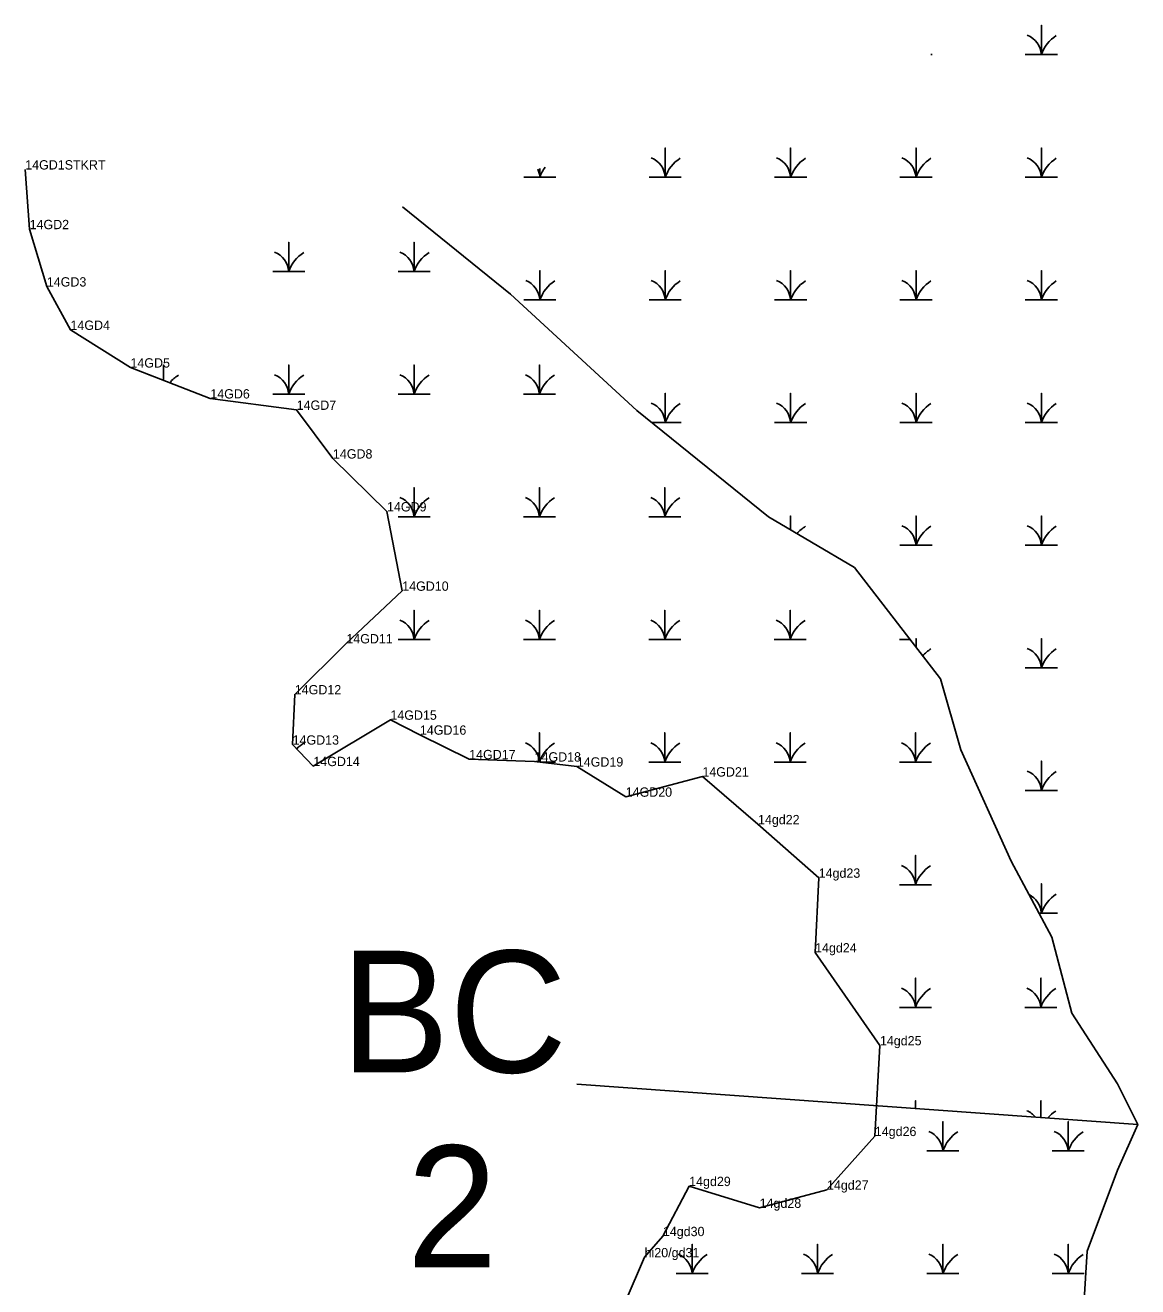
# Model space of a CAD drawing. Extents: x 2072529 to 2268796, y 436423 to 470397.
# Drawn here: x 2259530 to 2260127, y 442318 to 442995 of the extents above; entities that cross this region are included whole.
import ezdxf

# ---------------------------------------------------------------- set-up
doc = ezdxf.new("R2010")
doc.units = 0
for name, color, linetype in [('Default', 7, 'Continuous'), ('Exist Environmental Wetland Boundary', 7, 'Continuous'), ('Exist Environmental Wetland Boundary Cogo Comment', 7, 'Continuous'), ('Exist Environmental Wetland Boundary Cogo Point CELL', 7, 'Continuous'), ('Exist Hydro Jurisdictional Stream or Body of Water NEU Mitigable', 7, 'Continuous'), ('Exist Hydro Swamp or Marsh', 7, 'Continuous')]:
    doc.layers.add(name, color=color, linetype=linetype)

msp = doc.modelspace()

# ---------------------------------------------------------------- linework, layer by layer
at = {"layer": 'Default'}
msp.add_line((2259826.11, 442426.93), (2260127.02, 442405.29), dxfattribs=at)
at = {"layer": 'Exist Environmental Wetland Boundary'}
msp.add_lwpolyline([(2259852.01, 442309.96), (2259862.45, 442334.04), (2259872.26, 442345.37), (2259886.36, 442372.23), (2259924.15, 442360.54), (2259960.29, 442370.25), (2259985.96, 442399.06), (2259988.7, 442447.72), (2259953.91, 442497.54), (2259955.83, 442537.62), (2259923.28, 442566.33), (2259893.44, 442591.93), (2259852.29, 442581.09), (2259826.1, 442597.26), (2259803.43, 442599.97), (2259768.33, 442601.23), (2259741.9, 442614.36), (2259726.07, 442622.38), (2259684.73, 442597.52), (2259673.61, 442609.05), (2259674.79, 442636.02), (2259702.43, 442663.35), (2259732.43, 442691.58), (2259724.24, 442734.15), (2259695.24, 442762.52), (2259675.79, 442788.65), (2259629.47, 442794.74), (2259586.62, 442811.33), (2259554.46, 442831.54), (2259541.78, 442854.79), (2259532.52, 442885.57), (2259530.17, 442917.58)], dxfattribs=at)
at = {"layer": 'Exist Environmental Wetland Boundary Cogo Point CELL'}
for p, q in [((2259530.17, 442917.58), (2259530.17, 442917.58)), ((2259532.52, 442885.57), (2259532.52, 442885.57)), ((2259541.78, 442854.79), (2259541.78, 442854.79)), ((2259554.46, 442831.54), (2259554.46, 442831.54)), ((2259586.62, 442811.33), (2259586.62, 442811.33)), ((2259629.47, 442794.74), (2259629.47, 442794.74)), ((2259675.79, 442788.65), (2259675.79, 442788.65)), ((2259695.24, 442762.52), (2259695.24, 442762.52)), ((2259724.24, 442734.15), (2259724.24, 442734.15)), ((2259732.43, 442691.58), (2259732.43, 442691.58)), ((2259702.43, 442663.35), (2259702.43, 442663.35)), ((2259674.79, 442636.02), (2259674.79, 442636.02)), ((2259726.07, 442622.38), (2259726.07, 442622.38)), ((2259741.9, 442614.36), (2259741.9, 442614.36)), ((2259673.61, 442609.05), (2259673.61, 442609.05)), ((2259684.73, 442597.52), (2259684.73, 442597.52)), ((2259768.33, 442601.23), (2259768.33, 442601.23)), ((2259803.43, 442599.97), (2259803.43, 442599.97)), ((2259826.1, 442597.26), (2259826.1, 442597.26)), ((2259893.44, 442591.93), (2259893.44, 442591.93)), ((2259852.29, 442581.09), (2259852.29, 442581.09)), ((2259923.28, 442566.33), (2259923.28, 442566.33)), ((2259955.83, 442537.62), (2259955.83, 442537.62)), ((2259953.91, 442497.54), (2259953.91, 442497.54)), ((2259988.7, 442447.72), (2259988.7, 442447.72)), ((2259985.96, 442399.06), (2259985.96, 442399.06)), ((2259886.36, 442372.23), (2259886.36, 442372.23)), ((2259960.29, 442370.25), (2259960.29, 442370.25)), ((2259924.15, 442360.54), (2259924.15, 442360.54)), ((2259872.26, 442345.37), (2259872.26, 442345.37)), ((2259862.45, 442334.04), (2259862.45, 442334.04))]:
    msp.add_line(p, q, dxfattribs=at)
at = {"layer": 'Exist Hydro Jurisdictional Stream or Body of Water NEU Mitigable'}
msp.add_lwpolyline([(2259732.57, 442897.63), (2259790.46, 442850.73), (2259858.31, 442788.26), (2259928.88, 442731.22), (2259975.02, 442704.06), (2260021.17, 442644.31), (2260032.02, 442606.28), (2260059.16, 442546.53), (2260080.88, 442505.79), (2260091.73, 442465.04), (2260116.16, 442427.02), (2260127.02, 442405.29), (2260116.16, 442380.85), (2260099.88, 442337.39), (2260097.16, 442293.93)], dxfattribs=at)
at = {"layer": 'Exist Hydro Swamp or Marsh'}
for points in [[(2260066.7, 442979.2), (2260075.3, 442979.2), (2260075.3, 442994.98), (2260075.3, 442979.2), (2260083.9, 442979.2)], [(2260016.04, 442979.2), (2260016.65, 442979.2)], [(2259864.95, 442913.4), (2259873.55, 442913.4), (2259873.55, 442929.18), (2259873.55, 442913.4), (2259882.15, 442913.4)], [(2259932.2, 442913.4), (2259940.8, 442913.4), (2259940.8, 442929.18), (2259940.8, 442913.4), (2259949.4, 442913.4)], [(2259999.45, 442913.4), (2260008.05, 442913.4), (2260008.05, 442929.18), (2260008.05, 442913.4), (2260016.65, 442913.4)], [(2260066.7, 442913.4), (2260075.3, 442913.4), (2260075.3, 442929.18), (2260075.3, 442913.4), (2260083.9, 442913.4)], [(2259797.7, 442913.4), (2259806.3, 442913.4), (2259806.3, 442918.04)], [(2259806.3, 442918.04), (2259806.3, 442913.4), (2259814.9, 442913.4)], [(2259662.94, 442862.8), (2259671.54, 442862.8), (2259671.54, 442878.58), (2259671.54, 442862.8), (2259680.14, 442862.8)], [(2259730.19, 442862.8), (2259738.79, 442862.8), (2259738.79, 442878.58), (2259738.79, 442862.8), (2259747.39, 442862.8)], [(2259797.7, 442847.6), (2259806.3, 442847.6), (2259806.3, 442863.38), (2259806.3, 442847.6), (2259814.9, 442847.6)], [(2259864.95, 442847.6), (2259873.55, 442847.6), (2259873.55, 442863.38), (2259873.55, 442847.6), (2259882.15, 442847.6)], [(2259932.2, 442847.6), (2259940.8, 442847.6), (2259940.8, 442863.38), (2259940.8, 442847.6), (2259949.4, 442847.6)], [(2259999.45, 442847.6), (2260008.05, 442847.6), (2260008.05, 442863.38), (2260008.05, 442847.6), (2260016.65, 442847.6)], [(2260066.7, 442847.6), (2260075.3, 442847.6), (2260075.3, 442863.38), (2260075.3, 442847.6), (2260083.9, 442847.6)], [(2259604.29, 442804.49), (2259604.29, 442812.78), (2259604.29, 442804.49)], [(2259662.94, 442797), (2259671.54, 442797), (2259671.54, 442812.78), (2259671.54, 442797), (2259680.14, 442797)], [(2259730.19, 442797), (2259738.79, 442797), (2259738.79, 442812.78), (2259738.79, 442797), (2259747.39, 442797)], [(2259797.44, 442797), (2259806.04, 442797), (2259806.04, 442812.78), (2259806.04, 442797), (2259814.64, 442797)], [(2259866.31, 442781.8), (2259873.55, 442781.8), (2259873.55, 442797.58), (2259873.55, 442781.8), (2259882.15, 442781.8)], [(2259932.2, 442781.8), (2259940.8, 442781.8), (2259940.8, 442797.58), (2259940.8, 442781.8), (2259949.4, 442781.8)], [(2259999.45, 442781.8), (2260008.05, 442781.8), (2260008.05, 442797.58), (2260008.05, 442781.8), (2260016.65, 442781.8)], [(2260066.7, 442781.8), (2260075.3, 442781.8), (2260075.3, 442797.58), (2260075.3, 442781.8), (2260083.9, 442781.8)], [(2259730.19, 442731.2), (2259738.79, 442731.2), (2259738.79, 442746.98), (2259738.79, 442731.2), (2259747.39, 442731.2)], [(2259797.44, 442731.2), (2259806.04, 442731.2), (2259806.04, 442746.98), (2259806.04, 442731.2), (2259814.64, 442731.2)], [(2259864.69, 442731.2), (2259873.29, 442731.2), (2259873.29, 442746.98), (2259873.29, 442731.2), (2259881.89, 442731.2)], [(2259940.8, 442724.2), (2259940.8, 442731.78), (2259940.8, 442724.2)], [(2259999.45, 442716), (2260008.05, 442716), (2260008.05, 442731.78), (2260008.05, 442716), (2260016.65, 442716)], [(2260066.7, 442716), (2260075.3, 442716), (2260075.3, 442731.78), (2260075.3, 442716), (2260083.9, 442716)], [(2259730.19, 442665.4), (2259738.79, 442665.4), (2259738.79, 442681.18), (2259738.79, 442665.4), (2259747.39, 442665.4)], [(2259797.44, 442665.4), (2259806.04, 442665.4), (2259806.04, 442681.18), (2259806.04, 442665.4), (2259814.64, 442665.4)], [(2259864.69, 442665.4), (2259873.29, 442665.4), (2259873.29, 442681.18), (2259873.29, 442665.4), (2259881.89, 442665.4)], [(2259931.94, 442665.4), (2259940.54, 442665.4), (2259940.54, 442681.18), (2259940.54, 442665.4), (2259949.14, 442665.4)], [(2259999.19, 442665.4), (2260004.88, 442665.4)], [(2260008.05, 442661.29), (2260008.05, 442665.98), (2260008.05, 442661.29)], [(2260066.7, 442650.2), (2260075.3, 442650.2), (2260075.3, 442665.98), (2260075.3, 442650.2), (2260083.9, 442650.2)], [(2260016.62, 442650.2), (2260016.65, 442650.2)], [(2259806.04, 442599.66), (2259806.04, 442615.38), (2259806.04, 442599.66)], [(2259864.69, 442599.6), (2259873.29, 442599.6), (2259873.29, 442615.38), (2259873.29, 442599.6), (2259881.89, 442599.6)], [(2259931.94, 442599.6), (2259940.54, 442599.6), (2259940.54, 442615.38), (2259940.54, 442599.6), (2259949.14, 442599.6)], [(2259999.19, 442599.6), (2260007.79, 442599.6), (2260007.79, 442615.38), (2260007.79, 442599.6), (2260016.39, 442599.6)], [(2259806.57, 442599.6), (2259814.64, 442599.6)], [(2260066.7, 442584.4), (2260075.3, 442584.4), (2260075.3, 442600.18), (2260075.3, 442584.4), (2260083.9, 442584.4)], [(2259999.19, 442533.8), (2260007.79, 442533.8), (2260007.79, 442549.58), (2260007.79, 442533.8), (2260016.39, 442533.8)], [(2260074.05, 442518.6), (2260075.3, 442518.6), (2260075.3, 442534.38), (2260075.3, 442518.6), (2260083.9, 442518.6)], [(2259999.19, 442468), (2260007.79, 442468), (2260007.79, 442483.78), (2260007.79, 442468), (2260016.39, 442468)], [(2260066.44, 442468), (2260075.04, 442468), (2260075.04, 442483.78), (2260075.04, 442468), (2260083.64, 442468)], [(2260007.79, 442413.86), (2260007.79, 442417.98), (2260007.79, 442413.86)], [(2260075.04, 442409.03), (2260075.04, 442417.98), (2260075.04, 442409.03)], [(2260013.88, 442391.08), (2260022.48, 442391.08), (2260022.48, 442406.86), (2260022.48, 442391.08), (2260031.09, 442391.08)], [(2260081.13, 442391.08), (2260089.73, 442391.08), (2260089.73, 442406.86), (2260089.73, 442391.08), (2260098.34, 442391.08)], [(2259879.38, 442325.28), (2259887.98, 442325.28), (2259887.98, 442341.06), (2259887.98, 442325.28), (2259896.59, 442325.28)], [(2259946.63, 442325.28), (2259955.23, 442325.28), (2259955.23, 442341.06), (2259955.23, 442325.28), (2259963.84, 442325.28)], [(2260013.88, 442325.28), (2260022.48, 442325.28), (2260022.48, 442341.06), (2260022.48, 442325.28), (2260031.09, 442325.28)], [(2260081.13, 442325.28), (2260089.73, 442325.28), (2260089.73, 442341.06), (2260089.73, 442325.28), (2260098.34, 442325.28)]]:
    msp.add_lwpolyline(points, dxfattribs=at)
for centre, radius, start, end in [((2260063.03, 442978.31), 12.3, 4.14034, 67.53497), ((2260093.54, 442973.14), 19.22, 122.12745, 161.62219), ((2259861.28, 442912.51), 12.3, 4.14034, 67.53497), ((2259891.79, 442907.34), 19.22, 122.12745, 161.62219), ((2259928.53, 442912.51), 12.3, 4.14034, 67.53497), ((2259959.04, 442907.34), 19.22, 122.12745, 161.62219), ((2259995.78, 442912.51), 12.3, 4.14034, 67.53497), ((2260026.29, 442907.34), 19.22, 122.12745, 161.62219), ((2260063.03, 442912.51), 12.3, 4.14034, 67.53497), ((2260093.54, 442907.34), 19.22, 122.12745, 161.62219), ((2259794.03, 442912.51), 12.3, 4.14034, 25.02851), ((2259824.54, 442907.34), 19.22, 143.10815, 161.62219), ((2259659.27, 442861.91), 12.3, 4.14034, 67.53497), ((2259689.78, 442856.74), 19.22, 122.12745, 161.62219), ((2259726.52, 442861.91), 12.3, 4.14034, 67.53497), ((2259757.03, 442856.74), 19.22, 122.12745, 161.62219), ((2259794.03, 442846.71), 12.3, 4.14034, 67.53497), ((2259824.54, 442841.54), 19.22, 122.12745, 161.62219), ((2259861.28, 442846.71), 12.3, 4.14034, 67.53497), ((2259891.79, 442841.54), 19.22, 122.12745, 161.62219), ((2259928.53, 442846.71), 12.3, 4.14034, 67.53497), ((2259959.04, 442841.54), 19.22, 122.12745, 161.62219), ((2259995.78, 442846.71), 12.3, 4.14034, 67.53497), ((2260026.29, 442841.54), 19.22, 122.12745, 161.62219), ((2260063.03, 442846.71), 12.3, 4.14034, 67.53497), ((2260093.54, 442841.54), 19.22, 122.12745, 161.62219), ((2259592.02, 442796.11), 12.3, 63.34945, 67.53497), ((2259622.53, 442790.94), 19.22, 122.12745, 140.48925), ((2259659.27, 442796.11), 12.3, 4.14034, 67.53497), ((2259689.78, 442790.94), 19.22, 122.12745, 161.62219), ((2259726.52, 442796.11), 12.3, 4.14034, 67.53497), ((2259757.03, 442790.94), 19.22, 122.12745, 161.62219), ((2259793.77, 442796.11), 12.3, 4.14034, 67.53497), ((2259824.28, 442790.94), 19.22, 122.12745, 161.62219), ((2259861.28, 442780.91), 12.3, 4.14034, 67.53497), ((2259891.79, 442775.74), 19.22, 122.12745, 161.62219), ((2259928.53, 442780.91), 12.3, 4.14034, 67.53497), ((2259959.04, 442775.74), 19.22, 122.12745, 161.62219), ((2259995.78, 442780.91), 12.3, 4.14034, 67.53497), ((2260026.29, 442775.74), 19.22, 122.12745, 161.62219), ((2260063.03, 442780.91), 12.3, 4.14034, 67.53497), ((2260093.54, 442775.74), 19.22, 122.12745, 161.62219), ((2259726.52, 442730.31), 12.3, 4.14034, 67.53497), ((2259757.03, 442725.14), 19.22, 122.12745, 161.62219), ((2259793.77, 442730.31), 12.3, 4.14034, 67.53497), ((2259824.28, 442725.14), 19.22, 122.12745, 161.62219), ((2259861.02, 442730.31), 12.3, 4.14034, 67.53497), ((2259891.53, 442725.14), 19.22, 122.12745, 161.62219), ((2259959.04, 442709.94), 19.22, 122.12745, 140.41458), ((2259995.78, 442715.11), 12.3, 4.14034, 67.53497), ((2260026.29, 442709.94), 19.22, 122.12745, 161.62219), ((2260063.03, 442715.11), 12.3, 4.14034, 67.53497), ((2260093.54, 442709.94), 19.22, 122.12745, 161.62219), ((2259726.52, 442664.51), 12.3, 4.14034, 67.53497), ((2259757.03, 442659.34), 19.22, 122.12745, 161.62219), ((2259793.77, 442664.51), 12.3, 4.14034, 67.53497), ((2259824.28, 442659.34), 19.22, 122.12745, 161.62219), ((2259861.02, 442664.51), 12.3, 4.14034, 67.53497), ((2259891.53, 442659.34), 19.22, 122.12745, 161.62219), ((2259928.27, 442664.51), 12.3, 4.14034, 67.53497), ((2259958.78, 442659.34), 19.22, 122.12745, 161.62219), ((2260026.29, 442644.14), 19.22, 122.12745, 139.54937), ((2260063.03, 442649.31), 12.3, 4.14034, 67.53497), ((2260093.54, 442644.14), 19.22, 122.12745, 161.62219), ((2259689.78, 442593.54), 19.22, 122.12745, 136.57458), ((2259793.77, 442598.71), 12.3, 4.43775, 67.53497), ((2259824.28, 442593.54), 19.22, 122.12745, 161.43154), ((2259861.02, 442598.71), 12.3, 4.14034, 67.53497), ((2259891.53, 442593.54), 19.22, 122.12745, 161.62219), ((2259928.27, 442598.71), 12.3, 4.14034, 67.53497), ((2259958.78, 442593.54), 19.22, 122.12745, 161.62219), ((2259995.52, 442598.71), 12.3, 4.14034, 67.53497), ((2260026.03, 442593.54), 19.22, 122.12745, 161.62219), ((2260063.03, 442583.51), 12.3, 4.14034, 67.53497), ((2260093.54, 442578.34), 19.22, 122.12745, 161.62219), ((2259995.52, 442532.91), 12.3, 4.14034, 67.53497), ((2260026.03, 442527.74), 19.22, 122.12745, 161.62219), ((2260063.03, 442517.71), 12.3, 4.14034, 62.53015), ((2260093.54, 442512.54), 19.22, 122.12745, 161.62219), ((2259995.52, 442467.11), 12.3, 4.14034, 67.53497), ((2260026.03, 442461.94), 19.22, 122.12745, 161.62219), ((2260062.77, 442467.11), 12.3, 4.14034, 67.53497), ((2260093.28, 442461.94), 19.22, 122.12745, 161.62219), ((2260062.77, 442401.31), 12.3, 40.12991, 67.53497), ((2260093.28, 442396.14), 19.22, 122.12745, 138.94936), ((2260010.22, 442390.2), 12.3, 4.14034, 67.53497), ((2260040.73, 442385.02), 19.22, 122.12745, 161.62219), ((2260077.47, 442390.2), 12.3, 4.14034, 67.53497), ((2260107.98, 442385.02), 19.22, 122.12745, 161.62219), ((2259875.72, 442324.4), 12.3, 4.14034, 67.53497), ((2259906.23, 442319.22), 19.22, 122.12745, 161.62219), ((2259942.97, 442324.4), 12.3, 4.14034, 67.53497), ((2259973.48, 442319.22), 19.22, 122.12745, 161.62219), ((2260010.22, 442324.4), 12.3, 4.14034, 67.53497), ((2260040.73, 442319.22), 19.22, 122.12745, 161.62219), ((2260077.47, 442324.4), 12.3, 4.14034, 67.53497), ((2260107.98, 442319.22), 19.22, 122.12745, 161.62219)]:
    msp.add_arc(centre, radius, start, end, dxfattribs=at)

# ---------------------------------------------------------------- texts
at = {"layer": 'Default'}
for s, p in [('BC', (2259699.42, 442433.17)), ('2', (2259734.89, 442328.62))]:
    msp.add_text(s, height=65.34, dxfattribs=at).set_placement(p)
at = {"layer": 'Exist Environmental Wetland Boundary Cogo Comment'}
for s, p in [('14GD1STKRT', (2259530.17, 442917.58)), ('14GD2', (2259532.52, 442885.57)), ('14GD3', (2259541.78, 442854.79)), ('14GD4', (2259554.46, 442831.54)), ('14GD5', (2259586.62, 442811.33)), ('14GD6', (2259629.47, 442794.74)), ('14GD7', (2259675.79, 442788.65)), ('14GD8', (2259695.24, 442762.52)), ('14GD9', (2259724.24, 442734.15)), ('14GD10', (2259732.43, 442691.58)), ('14GD11', (2259702.43, 442663.35)), ('14GD12', (2259674.79, 442636.02)), ('14GD15', (2259726.07, 442622.38)), ('14GD16', (2259741.9, 442614.36)), ('14GD13', (2259673.61, 442609.05)), ('14GD17', (2259768.33, 442601.23)), ('14GD18', (2259803.43, 442599.97)), ('14GD14', (2259684.73, 442597.52)), ('14GD19', (2259826.1, 442597.26)), ('14GD21', (2259893.44, 442591.93)), ('14GD20', (2259852.29, 442581.09)), ('14gd22', (2259923.28, 442566.33)), ('14gd23', (2259955.83, 442537.62)), ('14gd24', (2259953.91, 442497.54)), ('14gd25', (2259988.7, 442447.72)), ('14gd26', (2259985.96, 442399.06)), ('14gd29', (2259886.36, 442372.23)), ('14gd27', (2259960.29, 442370.25)), ('14gd28', (2259924.15, 442360.54)), ('14gd30', (2259872.26, 442345.37)), ('hi20/gd31', (2259862.45, 442334.04))]:
    msp.add_text(s, height=5, dxfattribs=at).set_placement(p)

doc.saveas('drawing.dxf')
